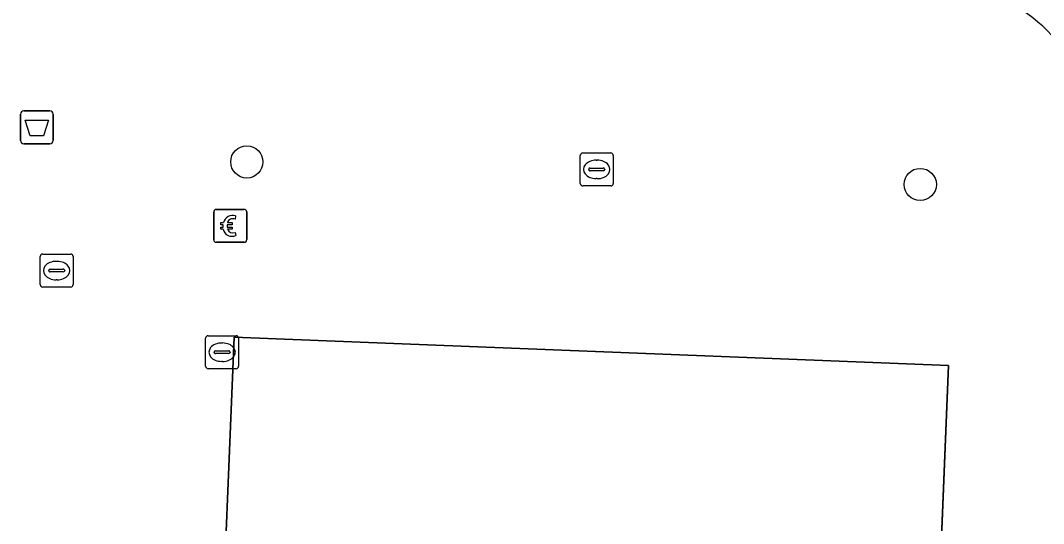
# Model space of a CAD drawing. Extents: x 160888 to 161385, y 386490 to 386908.
# Drawn here: x 161238.93 to 161269.97, y 386733.83 to 386749.1 of the extents above; entities that cross this region are included whole.
import ezdxf

# ---------------------------------------------------------------- set-up
doc = ezdxf.new("R2010")
doc.units = 0
for name, color, linetype in [('IMGEO_Afvalbak', 7, 'Continuous'), ('IMGEO_Betaalautomaat', 7, 'Continuous'), ('IMGEO_Boom', 7, 'Continuous'), ('IMGEO_Brandkraan', 7, 'Continuous'), ('IMGEO_Kolk', 7, 'Continuous'), ('IMGEO_Pand_overbouw', 7, 'Continuous'), ('IMGEO_Rijbaan_lokaal_open', 7, 'Continuous'), ('IMGEO_Rioolput', 7, 'Continuous'), ('IMGEO_Voetgangersgebied_open', 7, 'Continuous'), ('IMGEO_Voetpad_open', 7, 'Continuous')]:
    doc.layers.add(name, color=color, linetype=linetype)

msp = doc.modelspace()

# ---------------------------------------------------------------- linework, layer by layer
at = {"layer": 'IMGEO_Afvalbak'}
for p, q in [((161238.927, 386745.455), (161238.927, 386746.255)), ((161238.927, 386746.255), (161238.927, 386745.455)), ((161239.027, 386746.355), (161239.817, 386746.355)), ((161239.817, 386746.355), (161239.027, 386746.355)), ((161239.917, 386746.255), (161239.917, 386745.455)), ((161239.917, 386745.455), (161239.917, 386746.255)), ((161239.817, 386745.355), (161239.027, 386745.355)), ((161239.027, 386745.355), (161239.817, 386745.355))]:
    msp.add_line(p, q, dxfattribs=at)
msp.add_lwpolyline([(161239.07, 386746.069), (161239.774, 386746.069), (161239.625, 386745.599), (161239.219, 386745.599), (161239.07, 386746.069)], dxfattribs=at)
for centre, start, end in [((161239.027, 386746.255), 90, 180), ((161239.027, 386746.255), 90, 180), ((161239.817, 386746.255), 0, 90), ((161239.817, 386746.255), 360, 90), ((161239.027, 386745.455), 180, 270), ((161239.027, 386745.455), 180, 270), ((161239.817, 386745.455), 270, 0), ((161239.817, 386745.455), 270, 0)]:
    msp.add_arc(centre, 0.1, start, end, dxfattribs=at)
at = {"layer": 'IMGEO_Betaalautomaat'}
for p, q in [((161244.792, 386742.441), (161244.792, 386743.282)), ((161244.792, 386743.282), (161244.792, 386742.441)), ((161244.867, 386743.365), (161245.708, 386743.365)), ((161245.708, 386743.365), (161244.867, 386743.365)), ((161245.454, 386743.17), (161245.437, 386743.07)), ((161245.791, 386743.291), (161245.791, 386742.45)), ((161245.791, 386742.45), (161245.791, 386743.291)), ((161245.075, 386742.829), (161245.075, 386742.897)), ((161245.196, 386742.897), (161245.196, 386742.829)), ((161245.441, 386742.664), (161245.463, 386742.577)), ((161245.717, 386742.366), (161244.876, 386742.366)), ((161244.876, 386742.366), (161245.717, 386742.366))]:
    msp.add_line(p, q, dxfattribs=at)
for points in [[(161245.075, 386742.897), (161245.006, 386742.897), (161245.006, 386742.966), (161245.085, 386742.966)], [(161245.08, 386742.76), (161245.006, 386742.76), (161245.006, 386742.829), (161245.075, 386742.829)], [(161245.207, 386742.966), (161245.354, 386742.966), (161245.354, 386742.897), (161245.196, 386742.897)], [(161245.196, 386742.829), (161245.354, 386742.829), (161245.354, 386742.76), (161245.21, 386742.76)]]:
    msp.add_lwpolyline(points, dxfattribs=at)
for centre, radius, start, end in [((161244.87, 386743.288), 0.0779, 92.4484, 184.2845), ((161244.87, 386743.288), 0.0779, 92.4484, 184.2845), ((161245.368, 386742.89), 0.293, 73.014, 165.0139), ((161245.374, 386742.903), 0.179, 69.3236, 159.5683), ((161245.714, 386743.288), 0.0779, 2.4484, 94.2845), ((161245.714, 386743.288), 0.0779, 2.4484, 94.2845), ((161245.341, 386742.815), 0.267, 191.8096, 297.0389), ((161245.374, 386742.83), 0.179, 202.7625, 291.8693), ((161244.87, 386742.444), 0.0779, 182.4484, 274.2845), ((161244.87, 386742.444), 0.0779, 182.4484, 274.2845), ((161245.714, 386742.444), 0.0779, 272.4484, 4.2845), ((161245.714, 386742.444), 0.0779, 272.4484, 4.2845)]:
    msp.add_arc(centre, radius, start, end, dxfattribs=at)
at = {"layer": 'IMGEO_Boom'}
for centre in [(161245.795, 386744.806), (161266.229, 386744.121)]:
    msp.add_circle(centre, 0.489, dxfattribs=at)
at = {"layer": 'IMGEO_Brandkraan'}
for p, q in [((161239.526, 386741.082), (161239.526, 386741.934)), ((161239.601, 386742.008), (161240.453, 386742.008)), ((161240.527, 386741.934), (161240.527, 386741.082)), ((161239.828, 386741.551), (161240.226, 386741.551)), ((161240.014, 386741.788), (161240.039, 386741.788)), ((161239.785, 386741.502), (161239.785, 386741.514)), ((161240.223, 386741.465), (161239.825, 386741.465)), ((161240.037, 386741.228), (161240.012, 386741.228)), ((161240.269, 386741.514), (161240.269, 386741.502)), ((161240.453, 386741.008), (161239.601, 386741.008))]:
    msp.add_line(p, q, dxfattribs=at)
for points in [[(161239.526, 386741.082), (161239.526, 386741.934)], [(161239.601, 386742.008), (161240.453, 386742.008)], [(161240.527, 386741.934), (161240.527, 386741.082)], [(161240.453, 386741.008), (161239.601, 386741.008)]]:
    msp.add_lwpolyline(points, dxfattribs=at)
for centre, radius, start, end in [((161239.603, 386741.932), 0.0765, 91.552, 178.448), ((161239.603, 386741.932), 0.0765, 91.552, 178.448), ((161240.451, 386741.932), 0.0765, 1.552, 88.448), ((161240.451, 386741.932), 0.0765, 1.552, 88.448), ((161239.825, 386741.511), 0.0403, 85.8775, 175.7526), ((161240.23, 386741.513), 0.0386, 1.7309, 96.639), ((161239.822, 386741.501), 0.0366, 178.938, 274.7102), ((161240.226, 386741.508), 0.043, 264.8664, 352.4533), ((161239.603, 386741.084), 0.0765, 181.552, 268.448), ((161239.603, 386741.084), 0.0765, 181.552, 268.448), ((161240.451, 386741.084), 0.0765, 271.552, 358.448), ((161240.451, 386741.084), 0.0765, 271.552, 358.448)]:
    msp.add_arc(centre, radius, start, end, dxfattribs=at)
for centre, major_axis, ratio, start_param, end_param in [((161240.013, 386741.508), (-0.387, 0.002), 0.722429, 4.712389, 7.853982), ((161240.038, 386741.508), (-0.39, 0.002), 0.717154, 1.570796, 4.712389)]:
    msp.add_ellipse(centre, major_axis=major_axis, ratio=ratio, start_param=start_param, end_param=end_param, dxfattribs=at)
at = {"layer": 'IMGEO_Kolk'}
for p, q in [((161255.913, 386744.152), (161255.913, 386745.004)), ((161255.988, 386745.078), (161256.84, 386745.078)), ((161256.914, 386745.004), (161256.914, 386744.152)), ((161256.401, 386744.858), (161256.426, 386744.858)), ((161256.172, 386744.572), (161256.172, 386744.584)), ((161256.61, 386744.535), (161256.212, 386744.535)), ((161256.215, 386744.621), (161256.613, 386744.621)), ((161256.656, 386744.584), (161256.656, 386744.572)), ((161256.84, 386744.078), (161255.988, 386744.078)), ((161256.424, 386744.298), (161256.399, 386744.298))]:
    msp.add_line(p, q, dxfattribs=at)
for points in [[(161255.913, 386744.152), (161255.913, 386745.004)], [(161255.988, 386745.078), (161256.84, 386745.078)], [(161256.914, 386745.004), (161256.914, 386744.152)], [(161256.84, 386744.078), (161255.988, 386744.078)]]:
    msp.add_lwpolyline(points, dxfattribs=at)
for centre, radius, start, end in [((161255.99, 386745.002), 0.0765, 91.552, 178.448), ((161255.99, 386745.002), 0.0765, 91.552, 178.448), ((161256.838, 386745.002), 0.0765, 1.552, 88.448), ((161256.838, 386745.002), 0.0765, 1.552, 88.448), ((161256.212, 386744.581), 0.0403, 85.8775, 175.7526), ((161256.209, 386744.571), 0.0366, 178.938, 274.7102), ((161256.613, 386744.578), 0.043, 264.8664, 352.4533), ((161256.617, 386744.583), 0.0386, 1.7309, 96.639), ((161255.99, 386744.154), 0.0765, 181.552, 268.448), ((161255.99, 386744.154), 0.0765, 181.552, 268.448), ((161256.838, 386744.154), 0.0765, 271.552, 358.448), ((161256.838, 386744.154), 0.0765, 271.552, 358.448)]:
    msp.add_arc(centre, radius, start, end, dxfattribs=at)
for centre, major_axis, ratio, start_param, end_param in [((161256.4, 386744.578), (-0.387, 0.002), 0.722429, 4.712389, 7.853982), ((161256.425, 386744.578), (-0.39, 0.002), 0.717154, 1.570796, 4.712389)]:
    msp.add_ellipse(centre, major_axis=major_axis, ratio=ratio, start_param=start_param, end_param=end_param, dxfattribs=at)
at = {"layer": 'IMGEO_Pand_overbouw'}
msp.add_lwpolyline([(161267.088, 386738.621), (161245.413, 386739.487), (161243.237, 386686.658), (161264.93, 386685.782)], close=True, dxfattribs=at)
at = {"layer": 'IMGEO_Rijbaan_lokaal_open'}
msp.add_arc((161267.132, 386745.9), 4.131, 2.7229, 91.3489, dxfattribs=at)
at = {"layer": 'IMGEO_Rioolput'}
for p, q in [((161244.546, 386738.603), (161244.546, 386739.455)), ((161244.621, 386739.529), (161245.473, 386739.529)), ((161245.547, 386739.455), (161245.547, 386738.603)), ((161244.848, 386739.072), (161245.246, 386739.072)), ((161245.034, 386739.309), (161245.059, 386739.309)), ((161244.805, 386739.023), (161244.805, 386739.035)), ((161245.243, 386738.986), (161244.845, 386738.986)), ((161245.057, 386738.749), (161245.032, 386738.749)), ((161245.289, 386739.035), (161245.289, 386739.023)), ((161245.473, 386738.529), (161244.621, 386738.529))]:
    msp.add_line(p, q, dxfattribs=at)
for points in [[(161244.546, 386738.603), (161244.546, 386739.455)], [(161244.621, 386739.529), (161245.473, 386739.529)], [(161245.547, 386739.455), (161245.547, 386738.603)], [(161245.473, 386738.529), (161244.621, 386738.529)]]:
    msp.add_lwpolyline(points, dxfattribs=at)
for centre, radius, start, end in [((161244.623, 386739.453), 0.0765, 91.552, 178.448), ((161244.623, 386739.453), 0.0765, 91.552, 178.448), ((161245.471, 386739.453), 0.0765, 1.552, 88.448), ((161245.471, 386739.453), 0.0765, 1.552, 88.448), ((161244.845, 386739.032), 0.0403, 85.8775, 175.7526), ((161245.25, 386739.034), 0.0386, 1.7309, 96.639), ((161244.842, 386739.022), 0.0366, 178.938, 274.7102), ((161245.246, 386739.029), 0.043, 264.8664, 352.4533), ((161244.623, 386738.605), 0.0765, 181.552, 268.448), ((161244.623, 386738.605), 0.0765, 181.552, 268.448), ((161245.471, 386738.605), 0.0765, 271.552, 358.448), ((161245.471, 386738.605), 0.0765, 271.552, 358.448)]:
    msp.add_arc(centre, radius, start, end, dxfattribs=at)
for centre, major_axis, ratio, start_param, end_param in [((161245.033, 386739.029), (-0.387, 0.002), 0.722429, 4.712389, 7.853982), ((161245.058, 386739.029), (-0.39, 0.002), 0.717154, 1.570796, 4.712389)]:
    msp.add_ellipse(centre, major_axis=major_axis, ratio=ratio, start_param=start_param, end_param=end_param, dxfattribs=at)
at = {"layer": 'IMGEO_Voetgangersgebied_open'}
msp.add_lwpolyline([(161245.413, 386739.487), (161267.088, 386738.621), (161266.611, 386726.928), (161266.606, 386726.811), (161266.487, 386723.909), (161266.483, 386723.792), (161265.214, 386692.746), (161265.091, 386689.722), (161264.93, 386685.782), (161243.237, 386686.658)], close=True, dxfattribs=at)
msp.add_arc((161267.132, 386745.9), 4.131, 2.7229, 91.3489, dxfattribs=at)
at = {"layer": 'IMGEO_Voetpad_open'}
msp.add_lwpolyline([(161266.606, 386726.811), (161266.611, 386726.928), (161267.088, 386738.621), (161245.413, 386739.487), (161243.237, 386686.658), (161264.93, 386685.782), (161265.091, 386689.722), (161265.214, 386692.746), (161266.483, 386723.792), (161266.487, 386723.909)], close=True, dxfattribs=at)

doc.saveas('drawing.dxf')
